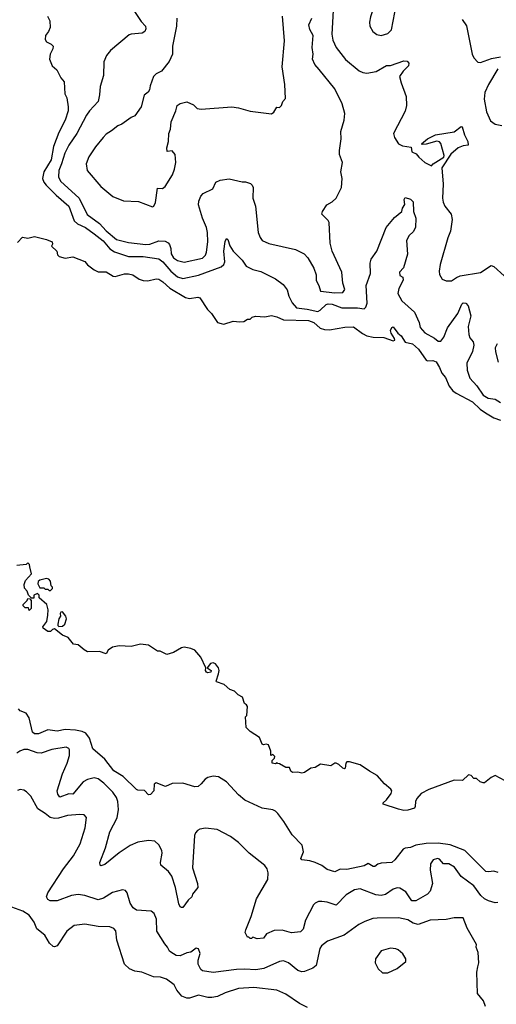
# Model space of a CAD drawing. Extents: x 1771496 to 1971148, y 471553 to 643630.
# Tile 395 of 656: x 1900013 to 1903614, y 544582 to 552025. Entities that reach past the tile are written whole.
import ezdxf

# ---------------------------------------------------------------- set-up
doc = ezdxf.new("R2010")
doc.units = 0

msp = doc.modelspace()

# ---------------------------------------------------------------- linework, layer by layer
at = {"layer": '0CON10XD'}
for points in [[(1902745, 551904.5), (1902795, 551919.2), (1902823, 551947), (1902859.2, 552145), (1902854.3, 552194.3), (1902840, 552225), (1902785, 552271.2), (1902745, 552280), (1902728.8, 552265), (1902704, 552215), (1902698, 552155), (1902662.5, 552045), (1902655.7, 552005), (1902659.2, 551975), (1902680.8, 551935), (1902712.6, 551912.6), (1902745, 551904.5)], [(1900875.7, 552095), (1900931.7, 552011.7), (1900963.8, 551975), (1900966.2, 551955), (1900958.8, 551935), (1900937.6, 551922.4), (1900855, 551915.5), (1900840.9, 551909.1), (1900698.7, 551791.3), (1900669.1, 551755), (1900649.6, 551705), (1900646, 551604), (1900620.3, 551519.7), (1900616.8, 551456.8), (1900604.4, 551405), (1900539.1, 551335), (1900517, 551303), (1900444.7, 551165.3), (1900383.5, 551076.5), (1900353.4, 551015), (1900329.6, 550935), (1900307.5, 550885), (1900306.9, 550836.9), (1900321.8, 550805), (1900460.9, 550675), (1900522.2, 550552.2), (1900615, 550483.9), (1900665, 550429.7), (1900745, 550362.8), (1900835, 550340.3), (1900964.7, 550325.3), (1900995, 550328.4), (1901065, 550353.1), (1901110.9, 550350.9), (1901135, 550337.8), (1901145, 550324.2), (1901155.3, 550295), (1901157.2, 550255), (1901174.7, 550225), (1901205.6, 550205), (1901255, 550192.3), (1901393.3, 550223.3), (1901416.2, 550245), (1901425, 550266.7), (1901435.4, 550345), (1901432.9, 550415), (1901425, 550453.8), (1901394.7, 550525), (1901364.7, 550625), (1901365.9, 550654.1), (1901380.7, 550690.7), (1901399.1, 550710.9), (1901473.4, 550746.6), (1901494.5, 550795.5), (1901528.1, 550811.9), (1901595, 550822.5), (1901695, 550798.8), (1901719.3, 550799.3), (1901755.8, 550785.8), (1901768.8, 550775), (1901775.8, 550755.8), (1901773.8, 550676.2), (1901794.4, 550614.4), (1901815.6, 550415.6), (1901828.7, 550378.7), (1901845.6, 550355.6), (1901895, 550332.2), (1902097.3, 550287.3), (1902163.3, 550255), (1902191.2, 550225), (1902235.8, 550145.8), (1902254.2, 550095), (1902253.2, 550053.2), (1902274.3, 550014.3), (1902285, 549972.5), (1902395, 549959.6), (1902455, 549961.4), (1902470, 549985), (1902454.3, 550034.3), (1902446, 550115), (1902374.6, 550274.6), (1902360, 550335), (1902352.3, 550492.3), (1902345, 550506.7), (1902296.7, 550555), (1902301.2, 550575), (1902334.3, 550625.7), (1902375, 550648.8), (1902405, 550676.7), (1902444.2, 550755), (1902450, 550825), (1902439.4, 550875), (1902451.1, 550945), (1902430.6, 551005), (1902429.5, 551035), (1902443.1, 551125), (1902438.7, 551178.7), (1902463.5, 551265), (1902468.5, 551315), (1902448.3, 551388.3), (1902393.2, 551503.2), (1902275, 551647.5), (1902242.7, 551685), (1902225.5, 551725), (1902230.4, 551765), (1902222.1, 551815), (1902230, 551905), (1902205, 551950), (1902197.5, 551985), (1902219.2, 552035)], [(1902381.2, 552095), (1902371.5, 551915), (1902380.2, 551870.2), (1902405.4, 551815.4), (1902475, 551723.8), (1902578.3, 551638.3), (1902605.3, 551625.3), (1902635, 551620.9), (1902707.4, 551632.6), (1902785, 551678), (1902815, 551678), (1902915, 551712.9), (1902942, 551712), (1902954, 551695), (1902952, 551675), (1902910, 551635), (1902884, 551595), (1902896.2, 551546.2), (1902932.5, 551445), (1902936.4, 551376.4), (1902925, 551332.5), (1902837.5, 551165), (1902843.8, 551135), (1902876.1, 551086.1), (1902905, 551072), (1902970, 551060), (1902975.7, 551025), (1903010, 551010), (1903028.6, 550985), (1903075, 550944.5), (1903125, 550920), (1903137.5, 550935), (1903216.7, 550985), (1903219.3, 550999.3), (1903195, 551090), (1903185, 551102.5), (1903165, 551107.5), (1903085, 551083.3), (1903055, 551080), (1903050, 551085), (1903094.2, 551125), (1903155, 551154), (1903295, 551176.2), (1903348, 551218), (1903355.7, 551215.7), (1903373.1, 551153.1), (1903398.8, 551105), (1903402.5, 551075), (1903365, 551070.8), (1903325, 551055.8), (1903270.9, 551009.1), (1903202.5, 550905), (1903212.6, 550782.6), (1903208.5, 550675), (1903212.5, 550645), (1903224.6, 550614.6), (1903272.5, 550555), (1903280.6, 550515), (1903268.8, 550425), (1903247.9, 550375), (1903191.1, 550175), (1903181.4, 550125), (1903185, 550097.5), (1903205, 550063.8), (1903235, 550051.2), (1903275, 550051.4), (1903312.9, 550077.1), (1903342.5, 550087.5), (1903495, 550112.5), (1903575, 550165.7), (1903595, 550160), (1903675, 550089.5)], [(1900221.7, 552051.7), (1900239.2, 552015), (1900242, 551965), (1900230, 551935), (1900208.8, 551905), (1900203.9, 551873.9), (1900215, 551857.5), (1900250.5, 551840.5), (1900266.7, 551825), (1900263.8, 551805), (1900243.3, 551765), (1900237.5, 551725), (1900257.5, 551675), (1900292.5, 551645), (1900323.3, 551585), (1900348.8, 551555), (1900353.8, 551465), (1900368.6, 551435), (1900380, 551365), (1900378.2, 551335), (1900355, 551266), (1900308, 551172), (1900267, 551065), (1900251, 550965), (1900194.3, 550875), (1900184.4, 550824.4), (1900195, 550796.4), (1900212.8, 550775), (1900288.1, 550698.1), (1900384.7, 550614.7), (1900425.4, 550505), (1900450.6, 550480.6), (1900510, 550455), (1900576.1, 550406.1), (1900642.8, 550352.8), (1900695, 550293.8), (1900729.1, 550269.1), (1900835, 550233.6), (1900945, 550235.2), (1901065, 550216.1), (1901095, 550193.3), (1901154.2, 550125), (1901205, 550080.9), (1901245, 550067.3), (1901365, 550094), (1901535, 550155.5), (1901555.8, 550174.2), (1901562.9, 550195), (1901555.5, 550275), (1901565, 550347.5), (1901575, 550370), (1901585, 550362.5), (1901600, 550315), (1901625, 550274.3), (1901695, 550205.8), (1901725, 550161.4), (1901775, 550137.5), (1901835, 550120.5), (1901945.4, 550065.4), (1902003.3, 550023.3), (1902033.6, 549983.6), (1902047.5, 549935), (1902071.1, 549885), (1902105, 549846.4), (1902185, 549837.2), (1902265, 549819.2), (1902282.1, 549827.9), (1902328.1, 549871.9), (1902345, 549877.2), (1902375, 549874.8), (1902446.7, 549846.7), (1902565.9, 549845.9), (1902615, 549838.6), (1902629.2, 549850.8), (1902638.9, 549881.1), (1902630.9, 550015), (1902663.8, 550105), (1902661.4, 550185), (1902668, 550215), (1902712, 550275), (1902782.5, 550455), (1902845, 550530), (1902900, 550575), (1902905, 550600), (1902923, 550627), (1902917.5, 550665), (1902925, 550680), (1902965, 550668.8), (1902985, 550646.7), (1902988.6, 550575), (1903005.8, 550524.2), (1903003.1, 550455), (1902985, 550421.2), (1902955.7, 550394.3), (1902936, 550355), (1902942.5, 550252.5), (1902912, 550148), (1902883.6, 550115), (1902885, 550091.2), (1902908.8, 550078.8), (1902910, 550055), (1902878.3, 549991.7), (1902869.4, 549955), (1902900.6, 549900.6), (1902996.9, 549815), (1903031.1, 549735), (1903038.8, 549698.8), (1903075, 549657.8), (1903147.6, 549617.6), (1903175, 549595.5), (1903195, 549595.4), (1903218.9, 549625), (1903246.8, 549695), (1903323.3, 549805), (1903354, 549875), (1903365, 549883.3), (1903385, 549882.5), (1903402, 549862), (1903421.4, 549785), (1903400.5, 549705), (1903405.6, 549645), (1903415, 549620), (1903440.3, 549590.3), (1903445.7, 549565.7), (1903434.6, 549515.4), (1903392.3, 549427.7), (1903393.5, 549375), (1903414.5, 549315), (1903468.2, 549258.2), (1903515.9, 549185.9), (1903553.8, 549165), (1903606.1, 549156.1), (1903645, 549131.8)], [(1901199.1, 552035), (1901197.3, 551975), (1901167.1, 551825), (1901167.1, 551765), (1901142.3, 551707.7), (1901083.9, 551636.1), (1901043.9, 551616.1), (1901023.9, 551596.1), (1900997.5, 551525), (1900992.5, 551495), (1900983, 551477), (1900953.3, 551455), (1900930, 551365), (1900883, 551297), (1900853.9, 551286.1), (1900784.1, 551235.9), (1900755, 551223.3), (1900706, 551184), (1900665, 551158.8), (1900644, 551135), (1900585, 551063.8), (1900535, 550988.8), (1900515.9, 550935.9), (1900522, 550885), (1900625, 550763.8), (1900717.3, 550687.3), (1900795.8, 550655.8), (1900909.7, 550649.7), (1901015, 550608.8), (1901026.2, 550615), (1901038.3, 550641.7), (1901055, 550750), (1901091.7, 550748.3), (1901112.5, 550765), (1901167.7, 550852.3), (1901183.3, 550895), (1901192.5, 550945), (1901186.4, 551006.4), (1901165, 551032.5), (1901128.3, 551028.3), (1901124.3, 551055), (1901138, 551105), (1901140, 551165), (1901153, 551197), (1901157, 551253), (1901193.3, 551335), (1901202.5, 551375), (1901225, 551390), (1901275, 551403.3), (1901325, 551380), (1901355, 551352.5), (1901385, 551348), (1901615, 551365.4), (1901665, 551358.5), (1901755, 551334.2), (1901915, 551313.3), (1901933.8, 551326.2), (1901955, 551362.5), (1901975, 551360), (1901990, 551375), (1902000, 551405), (1902021.7, 551428.3), (1902016.4, 551533.6), (1901997.3, 551667.3), (1902014.2, 551865), (1901998.1, 552051.9)], [(1903357.1, 552025), (1903388.7, 551978.7), (1903430.9, 551765), (1903445, 551736.2), (1903474.4, 551704.4), (1903495, 551700.6), (1903578.8, 551731.2), (1903647, 551743)], [(1903625, 551654), (1903555.4, 551534.6), (1903528.9, 551475), (1903522.2, 551425), (1903539.3, 551329.3), (1903571.1, 551261.1), (1903605, 551234.3), (1903655, 551225.6)], [(1899995, 550340), (1900035, 550380), (1900075, 550372.5), (1900125, 550386.2), (1900215, 550362.5), (1900257.5, 550345), (1900261.7, 550328.3), (1900252.5, 550312.5), (1900292.5, 550275), (1900298.3, 550248.3), (1900310, 550235), (1900355, 550222.5), (1900415, 550232.5), (1900505, 550196.7), (1900525, 550172.5), (1900575, 550133.8), (1900605, 550120), (1900665, 550120), (1900720, 550085), (1900735, 550083.3), (1900805, 550104), (1900833.9, 550103.9), (1900867.5, 550095), (1900915, 550063.3), (1900945, 550053.8), (1900981.7, 550051.7), (1901045, 550065.7), (1901065, 550063.1), (1901095, 550044.4), (1901146.1, 549996.1), (1901265, 549925.6), (1901295, 549916.9), (1901358.3, 549928.3), (1901375, 549923.3), (1901432.5, 549835), (1901462.5, 549805), (1901507, 549737), (1901535, 549727.5), (1901556.4, 549723.6), (1901625, 549746.7), (1901675, 549740), (1901706.4, 549743.6), (1901735, 549760), (1901755, 549760), (1901770, 549775), (1901795, 549782.5), (1901865, 549778.8), (1901915, 549789.4), (1901955, 549778.9), (1902005.9, 549755.9), (1902195, 549751.7), (1902235, 549736.7), (1902283.8, 549693.8), (1902315, 549681.9), (1902355, 549681.1), (1902469.4, 549699.4), (1902535, 549702.9), (1902602.2, 549652.2), (1902635, 549634.7), (1902685, 549624.2), (1902765, 549622.9), (1902835, 549598), (1902847.1, 549602.9), (1902846, 549615), (1902819.2, 549655), (1902815.6, 549675), (1902825, 549698.8), (1902835, 549702), (1902869.2, 549655), (1902896.4, 549635), (1902925, 549586.9), (1902981.4, 549575), (1903027.3, 549535), (1903085, 549451.5), (1903095, 549446.4), (1903135, 549449.6), (1903159.2, 549439.2), (1903186.2, 549396.2), (1903203.3, 549353.3), (1903230.4, 549320.4), (1903257.5, 549255), (1903285, 549220), (1903310.6, 549200.6), (1903435, 549135.3), (1903491.7, 549081.7), (1903532.7, 549052.7), (1903596.7, 549015), (1903645, 548998.2)], [(1903620, 549575), (1903606.1, 549543.9), (1903608, 549515), (1903629.2, 549435)], [(1903681.7, 546271.7), (1903605, 546311.2), (1903575, 546297.5), (1903525, 546257.5), (1903515, 546257.5), (1903493, 546263), (1903465, 546290), (1903445, 546290), (1903425, 546312.5), (1903405, 546317.5), (1903360, 546275), (1903295, 546275.8), (1903105, 546206.8), (1903046, 546175), (1903012.6, 546137.4), (1903002.5, 546115), (1903002, 546078), (1902995.7, 546064.3), (1902945, 546048.8), (1902915, 546048), (1902875, 546057.1), (1902760, 546095), (1902760, 546105), (1902785, 546127.5), (1902820, 546175), (1902824, 546195), (1902817.8, 546207.8), (1902769.9, 546249.9), (1902715, 546312.9), (1902655, 546343.9), (1902585, 546392.3), (1902505, 546414.3), (1902485.7, 546414.3), (1902476, 546405), (1902472.5, 546367.5), (1902466.7, 546363.3), (1902455, 546366.7), (1902425.6, 546395.6), (1902405, 546404), (1902395, 546403.8), (1902365, 546384), (1902285, 546396.2), (1902245, 546372.5), (1902213.9, 546366.1), (1902165, 546333.8), (1902145, 546330), (1902115, 546336.7), (1902075, 546333.8), (1902062.5, 546345), (1902051.7, 546371.7), (1902025, 546372.5), (1901975, 546400), (1901961.7, 546401.7), (1901955, 546410), (1901945, 546400), (1901920, 546405), (1901920, 546425), (1901938.3, 546441.7), (1901940, 546455), (1901925, 546470), (1901911.7, 546461.7), (1901910, 546495), (1901893, 546543), (1901875, 546547.5), (1901855, 546542.5), (1901845, 546547.5), (1901825, 546600), (1901753.9, 546643.9), (1901723.8, 546673.8), (1901720, 546755), (1901730, 546765), (1901733, 546833), (1901726.4, 546846.4), (1901712.5, 546855), (1901696.7, 546905), (1901662.7, 546922.7), (1901635, 546948), (1901601.7, 546961.7), (1901558.3, 546998.3), (1901500.7, 547020.7), (1901497.5, 547025), (1901515, 547080), (1901521.2, 547105), (1901516.2, 547125), (1901492.5, 547155), (1901475, 547162.5), (1901455, 547157.5), (1901430, 547125), (1901460, 547105), (1901458.3, 547091.7), (1901435, 547087.5), (1901423.6, 547093.6), (1901417.5, 547105), (1901420, 547125), (1901381.9, 547205), (1901335, 547260), (1901305, 547272.5), (1901255, 547281.2), (1901235, 547276.7), (1901175, 547242), (1901125, 547227.5), (1901075, 547252.5), (1901055, 547252.5), (1900985, 547297.5), (1900925, 547303.3), (1900855, 547287.5), (1900765, 547292.5), (1900715, 547282.5), (1900680, 547260), (1900665, 547232.5), (1900615, 547248.8), (1900525, 547247.5), (1900500.7, 547260.7), (1900455, 547300), (1900420, 547305), (1900380, 547355), (1900335, 547372.5), (1900275, 547420), (1900260, 547415), (1900245, 547400), (1900225, 547400), (1900190, 547425), (1900187.5, 547435), (1900216.7, 547475), (1900226.4, 547523.6), (1900227.5, 547565), (1900217.5, 547605), (1900160, 547655), (1900160, 547675), (1900147, 547687), (1900120, 547675), (1900118.3, 547651.7), (1900101.7, 547651.7), (1900080, 547675), (1900070, 547705), (1900048.3, 547728.3), (1900047.5, 547755), (1900057.5, 547785), (1900102.5, 547835), (1900088.3, 547888.3), (1900087, 547907), (1900075, 547920), (1900062.5, 547907.5), (1899991.7, 547898.3)], [(1900245, 547710), (1900260, 547725), (1900260, 547735), (1900250, 547745), (1900245, 547780), (1900232.5, 547795), (1900215, 547800), (1900165, 547788.8), (1900151.7, 547778.3), (1900150.7, 547760.7), (1900165, 547730), (1900195, 547730), (1900205, 547720), (1900225, 547720), (1900235, 547710), (1900245, 547710)], [(1900085, 547560), (1900078.3, 547578.3), (1900055, 547580), (1900040, 547595), (1900040, 547605), (1900070, 547635), (1900075, 547650), (1900088.3, 547648.3), (1900100, 547635), (1900100, 547575), (1900085, 547560)], [(1900308.3, 547438.3), (1900335, 547440), (1900352.5, 547455), (1900366.7, 547495), (1900362.5, 547515), (1900335, 547550), (1900323.6, 547546.4), (1900317.5, 547535), (1900320, 547515), (1900307.5, 547495), (1900300, 547455), (1900300, 547445), (1900308.3, 547438.3)], [(1901385, 546247.5), (1901361.7, 546228.3), (1901335, 546226), (1901245, 546254.2), (1901165, 546252.5), (1901115, 546228.8), (1901045, 546256.7), (1901028.8, 546245), (1901026.7, 546195), (1901000.7, 546169.3), (1900985, 546166.7), (1900955, 546198), (1900905, 546200), (1900895, 546206), (1900795.4, 546305.4), (1900725, 546346.2), (1900655, 546434.3), (1900565, 546513.3), (1900539.5, 546595), (1900511.8, 546631.8), (1900484.2, 546644.2), (1900435, 546654.2), (1900355, 546658.3), (1900295, 546646.7), (1900225, 546657.5), (1900155, 546627.8), (1900125, 546627.5), (1900109.2, 546639.2), (1900085, 546747.5), (1900061.7, 546781.7), (1900015, 546800), (1900003.3, 546815)], [(1903625, 545351.1), (1903605, 545349.1), (1903555, 545364), (1903525, 545380), (1903498.5, 545405), (1903445, 545477.5), (1903348.6, 545548.6), (1903299.3, 545619.3), (1903255, 545643.3), (1903215, 545644.4), (1903185, 545678.6), (1903170, 545685), (1903136.2, 545675), (1903116, 545645), (1903114, 545595), (1903131.4, 545495), (1903115, 545436.2), (1903094.6, 545415.4), (1903005.9, 545364.1), (1902975, 545365.6), (1902931.9, 545431.9), (1902885, 545460.9), (1902865, 545461.5), (1902835, 545451.9), (1902777.6, 545412.4), (1902745, 545404.5), (1902705, 545410.4), (1902585, 545455.7), (1902542.1, 545447.9), (1902479.7, 545410.3), (1902405, 545332.5), (1902335.8, 545354.2), (1902295, 545360), (1902270.9, 545359.1), (1902245, 545347.5), (1902233.3, 545335), (1902172.2, 545217.8), (1902155, 545150), (1902135, 545131.2), (1902067.7, 545122.3), (1901995, 545141.4), (1901935, 545140.8), (1901877.5, 545115), (1901855, 545083.3), (1901807, 545077), (1901775, 545090), (1901765, 545080), (1901755, 545080), (1901745, 545090), (1901735, 545090), (1901717.5, 545125), (1901720.8, 545145), (1901763.1, 545245), (1901801.3, 545378.7), (1901887.5, 545525), (1901891.2, 545575), (1901883.3, 545605), (1901865, 545632.5), (1901746.7, 545725), (1901700.3, 545770.3), (1901665, 545806), (1901605, 545851.2), (1901505, 545903.8), (1901416.1, 545913.9), (1901375, 545906.2), (1901356.7, 545895), (1901341.2, 545878.8), (1901332.7, 545857.3), (1901317.8, 545615), (1901357.5, 545495), (1901359.2, 545465), (1901318.8, 545415), (1901312.5, 545395), (1901285, 545368.8), (1901245.7, 545314.3), (1901235, 545313.3), (1901225, 545320), (1901215, 545342.5), (1901190.4, 545465), (1901161.7, 545551.7), (1901136.6, 545586.6), (1901078.6, 545635), (1901076.7, 545655), (1901090, 545725), (1901086.5, 545745), (1901065, 545788.6), (1901035, 545814.3), (1900985, 545820.6), (1900905, 545808.1), (1900848.5, 545781.5), (1900765, 545726.7), (1900655, 545639.2), (1900625, 545630), (1900620, 545635), (1900619.2, 545655), (1900660.4, 545765), (1900693.2, 545885), (1900748.7, 545991.3), (1900759.6, 546055), (1900755.3, 546115.3), (1900744, 546146), (1900717.5, 546185), (1900649.5, 546255), (1900605, 546287.3), (1900575, 546292.9), (1900525, 546282.1), (1900492.9, 546265), (1900415, 546170), (1900385, 546174.2), (1900315, 546147.5), (1900300.7, 546170.7), (1900296.8, 546196.8), (1900336.8, 546325), (1900371.5, 546405), (1900388.3, 546461.7), (1900390, 546505), (1900385, 546515.7), (1900365, 546526.5), (1900255, 546508.8), (1900175, 546480.8), (1900145, 546483.8), (1900075, 546508.9), (1900045, 546508.2), (1900013.1, 546496.9), (1899989.8, 546480.2)], [(1903628.9, 545578.9), (1903595, 545589.2), (1903555, 545582.5), (1903535, 545587.1), (1903376.5, 545745), (1903265, 545787.5), (1903175, 545799.7), (1903085, 545797.6), (1903005.3, 545784.7), (1902965, 545767.3), (1902926.9, 545763.1), (1902910, 545755), (1902848.8, 545675), (1902825.6, 545654.4), (1902745, 545648.6), (1902718.9, 545641.1), (1902695.5, 545624.5), (1902685, 545624.3), (1902645, 545646.2), (1902615, 545628.1), (1902485, 545600), (1902435, 545602.7), (1902395, 545583.1), (1902335, 545601.2), (1902295, 545632.5), (1902245, 545653.8), (1902205, 545666.7), (1902145, 545673.3), (1902136.7, 545685), (1902157.5, 545735), (1902146.2, 545785), (1902072.4, 545862.4), (1902007.5, 545965), (1901964, 546025), (1901945, 546042), (1901925, 546051.4), (1901845, 546064.6), (1901715, 546125.9), (1901666.2, 546165), (1901575, 546263.6), (1901515, 546300.6), (1901475, 546305.7), (1901435, 546296), (1901415, 546283.3), (1901385, 546247.5)], [(1902165, 544830.6), (1902145, 544827.8), (1902115, 544837.8), (1902045, 544896.9), (1902005, 544912.1), (1901975, 544906.4), (1901857.9, 544852.1), (1901797.3, 544842.7), (1901715, 544848.2), (1901650, 544845), (1901475, 544821.8), (1901395, 544834.6), (1901382.5, 544845), (1901360.6, 544885), (1901361.4, 544915), (1901375.8, 544965.8), (1901365, 545002.5), (1901345, 545006.2), (1901305, 544976.2), (1901275, 544971.4), (1901225, 544949.4), (1901195, 544952.1), (1901155, 544977.2), (1901144.6, 544985), (1901130.5, 545015), (1901108.8, 545038.8), (1901049, 545135), (1901045.5, 545225), (1901029.1, 545269.1), (1901005, 545285.7), (1900895, 545293.3), (1900871.2, 545311.2), (1900846.2, 545346.2), (1900825.6, 545425.6), (1900812.5, 545442.5), (1900788.6, 545448.6), (1900715, 545428.1), (1900645, 545385.5), (1900605, 545371.1), (1900505, 545405.5), (1900455, 545411.5), (1900405, 545404.6), (1900295, 545363.3), (1900243.3, 545363.3), (1900225, 545373.8), (1900215.8, 545395), (1900225, 545423.8), (1900343.1, 545605), (1900418.6, 545705), (1900468.6, 545795), (1900506.2, 545915), (1900516.7, 545995), (1900500, 546015), (1900467.7, 546017.7), (1900375, 546010), (1900305, 545988.1), (1900275, 545985.5), (1900243.8, 545993.8), (1900205.3, 546025.3), (1900150, 546060), (1900096.2, 546155), (1900065, 546188.8), (1900045, 546200), (1900015, 546206), (1899995, 546199.2)], [(1902188.3, 544558.3), (1902127.3, 544587.3), (1902025, 544659.4), (1901955, 544688.6), (1901781.2, 544708.8), (1901665, 544700.9), (1901565, 544668.5), (1901508.2, 544641.8), (1901465, 544633.1), (1901435, 544633.8), (1901365, 544651.5), (1901295, 544627.5), (1901275, 544628), (1901238.8, 544645), (1901200.3, 544690.3), (1901179.2, 544729.2), (1901121.3, 544771.3), (1901076.2, 544786.2), (1901025, 544790.9), (1900935, 544825.9), (1900881.5, 544831.5), (1900841.4, 544851.4), (1900804.6, 544885), (1900747.1, 545067.1), (1900738.2, 545138.2), (1900725, 545154), (1900695, 545167.5), (1900605, 545171.5), (1900505, 545187.8), (1900425, 545178.6), (1900369.2, 545135), (1900295, 545023.8), (1900275, 545016), (1900265, 545019.2), (1900237.5, 545045), (1900202.5, 545105), (1900142.8, 545152.8), (1900122, 545202), (1900085, 545257.1), (1900037.3, 545287.3), (1899925, 545325.6)], [(1903532.5, 544565), (1903518.7, 544608.7), (1903472.9, 544665), (1903468.1, 544825), (1903475.5, 544864.5), (1903481.1, 544895), (1903477.1, 544975), (1903462, 545015), (1903463.8, 545035), (1903395, 545157.5), (1903365, 545236), (1903295.9, 545235.9), (1903235.6, 545224.4), (1903115, 545218.1), (1903025, 545185.6), (1902986.1, 545196.1), (1902945, 545221.1), (1902875, 545235.5), (1902715, 545234.4), (1902680.2, 545229.8), (1902622, 545208), (1902575, 545184.3), (1902465, 545104.4), (1902339.3, 545060.7), (1902294.3, 545025), (1902280.5, 545005), (1902254.2, 544875), (1902228.8, 544855), (1902165, 544830.6)], [(1902755, 544820), (1902795, 544821.2), (1902865, 544852.5), (1902930, 544905), (1902930, 544925), (1902907.5, 544965), (1902873.6, 544993.6), (1902855, 545001.2), (1902814.1, 545005.9), (1902745, 544985.8), (1902702, 544925), (1902700, 544895), (1902720.5, 544850.5), (1902755, 544820)]]:
    msp.add_lwpolyline(points, dxfattribs=at)

doc.saveas('drawing.dxf')
